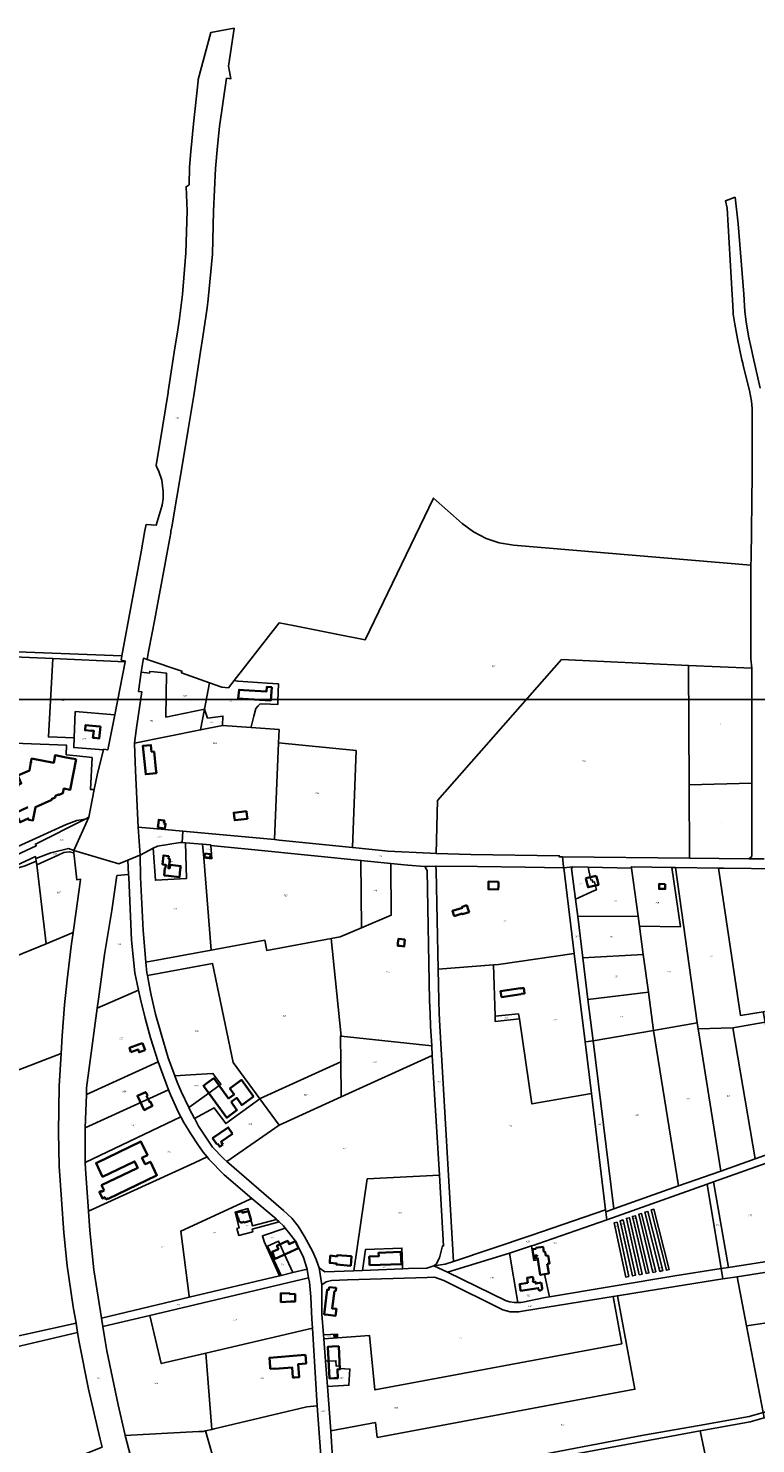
# Model space of a CAD drawing. Extents: x 177930 to 190767, y 381068 to 392034.
# Tile 298 of 318: x 182811 to 183657, y 389939 to 391586. Entities that reach past the tile are written whole.
import ezdxf
from ezdxf.enums import TextEntityAlignment as Align

# ---------------------------------------------------------------- set-up
doc = ezdxf.new("R2010")
doc.units = 0
for name, color, linetype, lineweight in [('B-XX-KG-GRENS_PERCEEL-GV', 150, 'Continuous', 25), ('B-XX-KG-GRENS_PERCEEL-S', 150, 'Continuous', 25), ('B-XX-OG-BEBOUWING-G', 7, 'Continuous', 35)]:
    doc.layers.add(name, color=color, linetype=linetype, lineweight=lineweight)
doc.styles.add('NLCS-ISO', font='NLCS-ISO.ttf', dxfattribs={"height": 1.8})

# ---------------------------------------------------------------- blocks, each defined once
blk = doc.blocks.new('SKG-PERCEELNUMMER-SO')
at = {"layer": 'DefPoints'}
blk.add_point((0, 0), dxfattribs=at)
at = {"style": 'NLCS-ISO', "oblique": 10, "flags": 1}
blk.add_attdef('GEMEENTECODE', text='', height=1.8, dxfattribs=at).set_placement((-0.5, 2.6), align=Align.MIDDLE_RIGHT)
at = {"style": 'NLCS-ISO', "oblique": 10}
blk.add_attdef('PERCEELNUMMER', text='', height=1.8, dxfattribs=at).set_placement((0, 0), align=Align.MIDDLE_CENTER)
at = {"style": 'NLCS-ISO', "oblique": 10, "flags": 1}
blk.add_attdef('SECTIE', text='', height=1.8, dxfattribs=at).set_placement((0.5, 2.5), align=Align.MIDDLE_LEFT)

msp = doc.modelspace()

# ---------------------------------------------------------------- linework, layer by layer
at = {"layer": 'B-XX-KG-GRENS_PERCEEL-GV'}
for points in [[(182957.967, 390896.608), (182962.785, 390922.077), (182970.089, 390961.676), (182972.369, 390974.37), (182976.842, 390999.275), (182977.161, 391001.054), (182978.078, 391006.295), (182984.069, 391040.541), (182990.682, 391079.491), (182997.299, 391119.542), (183003.633, 391159.116), (183011.513, 391210.06), (183014.061, 391227.169), (183019.087, 391260.922), (183020.56, 391271.178), (183025.318, 391323.51), (183026.674, 391373.701), (183029.083, 391423.351), (183031.131, 391449.178), (183033.521, 391472.102), (183041.884, 391528.241), (183046.97, 391527.698), (183045.399, 391535.91), (183044.191, 391542.224), (183050.499, 391586.062), (183050.548, 391586.36), (183023.454, 391581.468), (183008.785, 391526.665), (183008.666, 391525.274), (183003.216, 391475.094), (183000.457, 391442.888), (183000.451, 391442.821), (182998.903, 391424.752), (182998.264, 391404.305), (182994.725, 391401.993), (182995.935, 391373.963), (182994.534, 391325.228), (182990.586, 391276.413), (182986.93, 391248.648), (182984.587, 391232.913), (182981.841, 391214.478), (182979.072, 391196.575), (182974.005, 391163.822), (182973.801, 391162.55), (182967.691, 391124.368), (182963.774, 391100.656), (182961.183, 391084.969), (182959.93, 391077.587), (182961.213, 391074.622), (182962.467, 391071.726), (182966.508, 391060.397), (182967.994, 391047.41), (182968.097, 391039.237), (182967.117, 391031.39), (182960.071, 391007.986), (182948.143, 391008.809), (182946.913, 391002.1), (182942.346, 390977.183), (182920.112, 390855.878), (182919.236, 390851.097), (182924.104, 390849.991), (182923.952, 390849.216), (182911.869, 390787.53), (182903.597, 390746.507), (182898.767, 390747.413), (182898.565, 390746.606), (182892.094, 390720.779), (182890.039, 390711.862), (182887.857, 390700.344), (182881.812, 390668.429), (182864.049, 390629.614), (182916.397, 390614.122), (182926.88, 390618.353), (182940.897, 390624.011), (182941.349, 390624.243), (182939.122, 390656.692), (182936.035, 390722.377), (182934.754, 390753.551), (182934.884, 390754.578), (182937.109, 390772.219), (182943.165, 390814.306), (182939.23, 390814.627), (182942.62, 390837.062), (182945.067, 390853.252), (182949.335, 390851.817), (182951.129, 390861.05), (182955.352, 390882.784)], [(183070.397, 390772.537), (183102.826, 390770.139), (183102.211, 390754.967), (183192.461, 390745.857), (183188.497, 390632.967), (183222.351, 390629.525), (183229.314, 390628.91), (183278.69, 390626.358), (183285.673, 390626.159), (183287.133, 390687.651), (183431.471, 390851.846), (183579.274, 390844.857), (183652.926, 390841.79), (183651.496, 390852.518), (183651.524, 390942.327), (183651.752, 390961.545), (183375.732, 390984.76), (183358.968, 390987.615), (183343.699, 390992.668), (183328.876, 391000.362), (183315.882, 391010.182), (183282.585, 391039.551), (183203.033, 390874.597), (183169.584, 390881.227), (183119.328, 390891.189), (183102.944, 390894.436), (183050.486, 390827.431), (183054.665, 390826.604), (183054.953, 390826.547), (183055.191, 390826.492), (183088.933, 390824.221), (183102.343, 390823.347), (183101.471, 390803.844), (183101.272, 390799.376), (183093.103, 390799.753), (183081.026, 390800.325), (183078.752, 390797.866), (183075.75, 390794.626), (183073.639, 390785.902), (183070.61, 390773.416)], [(182911.869, 390787.53), (182923.952, 390849.216), (182839.878, 390852.793), (182834.617, 390761.611), (182864.511, 390760.45), (182865.815, 390791.249)], [(182957.698, 390837.414), (182965.51, 390836.664), (182971.961, 390835.923), (182971.317, 390784.735), (183016.145, 390793.816), (183022.007, 390824.752), (182989.218, 390836.297), (182989.856, 390838.193), (182949.335, 390851.817), (182945.067, 390853.252), (182942.62, 390837.062), (182952.306, 390835.979), (182952.57, 390837.991)], [(183579.274, 390844.857), (183431.471, 390851.846), (183287.133, 390687.651), (183285.673, 390626.159), (183326.131, 390625.004), (183428.799, 390623.35), (183428.787, 390622.05), (183432.451, 390622.013), (183580.192, 390620.549), (183579.843, 390706.014)], [(182971.961, 390835.923), (182965.51, 390836.664), (182957.698, 390837.414), (182952.57, 390837.991), (182952.306, 390835.979), (182942.62, 390837.062), (182939.23, 390814.627), (182943.165, 390814.306), (182937.109, 390772.219), (182934.884, 390754.578), (183011.613, 390769.902), (183016.145, 390793.816), (182971.317, 390784.735)], [(183579.274, 390844.857), (183579.843, 390706.014), (183652.921, 390707.698), (183652.926, 390841.79)], [(183055.191, 390826.492), (183054.953, 390826.547), (183054.665, 390826.604), (183050.486, 390827.431), (183043.886, 390819.001), (183036.272, 390819.664), (183022.007, 390824.752), (183016.145, 390793.816), (183019.832, 390783.697), (183037.572, 390786.009), (183037.128, 390774.998), (183070.397, 390772.537), (183070.61, 390773.416), (183073.639, 390785.902), (183075.75, 390794.626), (183078.752, 390797.866), (183081.026, 390800.325), (183093.103, 390799.753), (183101.272, 390799.376), (183101.471, 390803.844), (183102.343, 390823.347), (183088.933, 390824.221)], [(182864.511, 390760.45), (182864.041, 390749.335), (182898.565, 390746.606), (182898.767, 390747.413), (182903.597, 390746.507), (182911.869, 390787.53), (182865.815, 390791.249)], [(183016.145, 390793.816), (183011.613, 390769.902), (183037.128, 390774.998), (183037.572, 390786.009), (183019.832, 390783.697)], [(182939.122, 390656.692), (182970.034, 390653.998), (182990.877, 390652.064), (183097.597, 390642.16), (183102.211, 390754.967), (183102.826, 390770.139), (183070.397, 390772.537), (183037.128, 390774.998), (183011.613, 390769.902), (182934.884, 390754.578), (182934.754, 390753.551), (182936.035, 390722.377)], [(183097.597, 390642.16), (183103.166, 390641.643), (183188.497, 390632.967), (183192.461, 390745.857), (183102.211, 390754.967)], [(183580.192, 390620.549), (183649.326, 390619.894), (183652.846, 390622.575), (183652.921, 390707.698), (183579.843, 390706.014)], [(182707.117, 390582.041), (182820.425, 390635.038), (182819.586, 390636.919), (182877.312, 390666.151), (182867.715, 390664.379), (182861.42, 390662.193), (182855.29, 390659.761), (182807.62, 390638.065), (182767.735, 390619.992), (182757.012, 390615.059), (182751.625, 390612.581), (182752.874, 390609.945), (182731.457, 390597.107), (182706.448, 390583.447)], [(182877.312, 390666.151), (182819.586, 390636.919), (182820.425, 390635.038), (182707.117, 390582.041), (182713.665, 390572.029), (182760.306, 390594.968), (182819.786, 390622.457), (182820.069, 390620.174), (182837.357, 390626.804), (182857.837, 390631.781), (182864.049, 390629.614), (182881.812, 390668.429)], [(182956.567, 390632.063), (182961.6, 390634.65), (182987.888, 390638.861), (182990.015, 390638.654), (182990.877, 390652.064), (182970.034, 390653.998), (182939.122, 390656.692), (182941.349, 390624.243)], [(182993.944, 390638.368), (183014.001, 390636.905), (183023.313, 390635.938), (183023.373, 390635.216), (183035.32, 390634.117), (183067.081, 390631.08), (183144.301, 390623.413), (183198.01, 390617.916), (183232.862, 390614.244), (183244.336, 390613.205), (183252.821, 390612.608), (183272.284, 390611.059), (183275.699, 390611.03), (183285.419, 390611.313), (183333.578, 390610.757), (183389.27, 390609.971), (183433.989, 390609.441), (183433.869, 390610.425), (183433.855, 390610.827), (183432.451, 390622.013), (183428.787, 390622.05), (183428.799, 390623.35), (183326.131, 390625.004), (183285.673, 390626.159), (183278.69, 390626.358), (183229.314, 390628.91), (183222.351, 390629.525), (183188.497, 390632.967), (183103.166, 390641.643), (183097.597, 390642.16), (182990.877, 390652.064), (182990.015, 390638.654)], [(182864.049, 390629.614), (182857.837, 390631.781), (182837.357, 390626.804), (182820.069, 390620.174), (182820.43, 390617.24), (182820.99, 390612.96), (182845.78, 390624.04), (182852.65, 390627.24), (182858.81, 390628.08), (182864.08, 390626.94), (182864.353, 390626.752)], [(182941.349, 390624.243), (182941.734, 390598.411), (182944.731, 390536.524), (182948.116, 390499.629), (183023.792, 390513.513), (183015.275, 390620.945), (183014.001, 390636.905), (182993.944, 390638.368), (182995.117, 390596.896), (182959.134, 390594.909), (182956.567, 390632.063)], [(182956.567, 390632.063), (182959.134, 390594.909), (182995.117, 390596.896), (182993.944, 390638.368), (182990.015, 390638.654), (182987.888, 390638.861), (182961.6, 390634.65)], [(183015.275, 390620.945), (183024.648, 390619.818), (183023.373, 390635.216), (183023.313, 390635.938), (183014.001, 390636.905)], [(183015.275, 390620.945), (183023.792, 390513.513), (183086.397, 390524.997), (183088.562, 390513.194), (183163.502, 390526.941), (183174.105, 390528.886), (183198.771, 390539.414), (183198.01, 390617.916), (183144.301, 390623.413), (183067.081, 390631.08), (183035.32, 390634.117), (183023.373, 390635.216), (183024.648, 390619.818)], [(182820.069, 390620.174), (182819.786, 390622.457), (182760.306, 390594.968), (182713.665, 390572.029), (182713.92, 390570.36), (182714.61, 390566.97), (182758.95, 390588), (182757.33, 390591.58), (182790.04, 390606.67), (182807.44, 390611.59), (182820.43, 390617.24)], [(182820.99, 390612.96), (182820.43, 390617.24), (182807.44, 390611.59), (182790.04, 390606.67), (182757.33, 390591.58), (182758.95, 390588), (182714.61, 390566.97), (182730.173, 390479.205), (182831.843, 390520.986)], [(182871.974, 390596.045), (182867.669, 390595.514), (182864.353, 390626.752), (182864.08, 390626.94), (182858.81, 390628.08), (182852.65, 390627.24), (182845.78, 390624.04), (182820.99, 390612.96), (182831.843, 390520.986), (182863.271, 390533.901), (182866.724, 390559.074), (182871.558, 390592.697)], [(183198.01, 390617.916), (183198.771, 390539.414), (183233.476, 390554.222), (183232.862, 390614.244)], [(182927.936, 390601.504), (182914.329, 390600.335), (182908.231, 390559.675), (182900.032, 390508.619), (182892.696, 390456.59), (182891.262, 390445.904), (182939.416, 390466.998), (182935.07, 390486.977), (182931.185, 390525.309), (182928.134, 390598.345)], [(183275.246, 390606.15), (183273.734, 390608.639), (183272.284, 390611.059), (183252.821, 390612.608), (183244.336, 390613.205), (183232.862, 390614.244), (183233.476, 390554.222), (183198.771, 390539.414), (183174.105, 390528.886), (183163.502, 390526.941), (183175.244, 390413.572), (183280.484, 390402.033), (183279.155, 390424.971), (183278.494, 390439.938), (183277.993, 390454.898)], [(183285.489, 390148.118), (183283.004, 390146.302), (183296.072, 390147.918), (183305.731, 390151.122), (183289.902, 390425.196), (183289.241, 390440.165), (183288.729, 390455.128), (183287.988, 390491.346), (183285.633, 390606.396), (183285.419, 390611.313), (183275.699, 390611.03), (183272.284, 390611.059), (183273.734, 390608.639), (183275.246, 390606.15), (183277.993, 390454.898), (183278.494, 390439.938), (183279.155, 390424.971), (183280.484, 390402.033), (183281.123, 390391.002), (183283.731, 390345.983), (183289.336, 390251.621), (183294.219, 390169.414), (183292.971, 390169.337), (183289.544, 390155.33)], [(183358.071, 390496.858), (183446.187, 390509.745), (183433.989, 390609.441), (183389.27, 390609.971), (183333.578, 390610.757), (183285.419, 390611.313), (183285.633, 390606.396), (183287.988, 390491.346), (183352.338, 390496.407)], [(183456.158, 390504.537), (183450.212, 390552.527), (183447.682, 390572.945), (183443.225, 390608.393), (183444.638, 390610.428), (183433.989, 390609.441), (183446.187, 390509.745), (183458.788, 390406.759), (183459.474, 390406.841), (183468.133, 390407.882), (183462.134, 390456.3)], [(183447.682, 390572.945), (183469.681, 390582.87), (183472.282, 390583.917), (183469.964, 390593.005), (183467.707, 390592.499), (183466.957, 390595.307), (183465.568, 390595.044), (183462.304, 390610.018), (183444.638, 390610.428), (183443.225, 390608.393)], [(183450.212, 390552.527), (183520.576, 390552.899), (183512.984, 390609.114), (183462.304, 390610.018), (183465.568, 390595.044), (183466.957, 390595.307), (183467.707, 390592.499), (183469.964, 390593.005), (183472.282, 390583.917), (183469.681, 390582.87), (183447.682, 390572.945)], [(183512.984, 390609.114), (183520.576, 390552.899), (183522.105, 390541.579), (183569.988, 390540.831), (183559.78, 390609.678), (183513.187, 390610.692), (183512.712, 390610.702)], [(183559.78, 390609.678), (183569.988, 390540.831), (183522.105, 390541.579), (183526.553, 390508.642), (183532.491, 390464.678), (183538.528, 390419.982), (183589.172, 390428.875), (183563.904, 390609.589), (183563.81, 390609.59)], [(183668.421, 390429.549), (183666.097, 390441.882), (183639.454, 390437.592), (183613.914, 390609.107), (183563.904, 390609.589), (183589.172, 390428.875), (183590.283, 390421.887), (183630.854, 390423.19)], [(183684.246, 390608.36), (183620.064, 390609.048), (183613.914, 390609.107), (183639.454, 390437.592), (183666.097, 390441.882), (183740.799, 390455.63), (183719.317, 390578.007), (183684.469, 390578.126)], [(183450.212, 390552.527), (183456.158, 390504.537), (183526.553, 390508.642), (183522.105, 390541.579), (183520.576, 390552.899)], [(182739.472, 390350.79), (182849.363, 390393.277), (182850.595, 390413.718), (182853.489, 390449.9), (182856.405, 390479.132), (182861.111, 390518.155), (182863.271, 390533.901), (182831.843, 390520.986), (182730.173, 390479.205), (182713.365, 390473.063), (182713.257, 390473.024), (182722.561, 390447.7), (182729.935, 390427.706), (182710.209, 390414.639), (182682.616, 390396.405), (182683.977, 390395.606), (182710.546, 390377.924), (182733.095, 390356.772)], [(182948.116, 390499.629), (182949.27, 390487.046), (182949.842, 390483.995), (183025.618, 390497.934), (183049.395, 390382.803), (183080.384, 390340.611), (183080.79, 390340.91), (183174.592, 390383.518), (183174.248, 390413.762), (183175.244, 390413.572), (183163.502, 390526.941), (183088.562, 390513.194), (183086.397, 390524.997), (183023.792, 390513.513)], [(183358.071, 390496.858), (183352.338, 390496.407), (183354.099, 390436.823), (183381.327, 390439.47), (183382.368, 390433.462), (183396.963, 390334.538), (183466.142, 390346.655), (183458.788, 390406.759), (183446.187, 390509.745)], [(183526.553, 390508.642), (183456.158, 390504.537), (183462.134, 390456.3), (183532.491, 390464.678)], [(182954.211, 390461.272), (182959.2, 390438.868), (182965.592, 390416.126), (182974.046, 390388.07), (182981.604, 390367.086), (182981.728, 390367.095), (182999.78, 390368.331), (183026.046, 390370.129), (183035.221, 390357.53), (183033.199, 390356.06), (183021.081, 390347.249), (182997.853, 390330.36), (182998.439, 390329.127), (183004.647, 390317.531), (183027.554, 390329.969), (183040.899, 390311.613), (183080.384, 390340.611), (183049.395, 390382.803), (183025.618, 390497.934), (182949.842, 390483.995), (182953.016, 390467.064)], [(183354.099, 390436.823), (183352.338, 390496.407), (183287.988, 390491.346), (183288.729, 390455.128), (183289.241, 390440.165), (183289.902, 390425.196), (183305.731, 390151.122), (183395.77, 390181.338), (183482.702, 390211.309), (183466.142, 390346.655), (183396.963, 390334.538), (183382.368, 390433.462), (183354.291, 390430.321)], [(182891.262, 390445.904), (182885.787, 390405.119), (182879.095, 390353.194), (182878.827, 390345.695), (182962.126, 390383.686), (182953.298, 390411.605), (182947.187, 390434.45), (182941.634, 390456.647), (182939.416, 390466.998)], [(183462.134, 390456.3), (183468.133, 390407.882), (183538.528, 390419.982), (183532.491, 390464.678)], [(183354.099, 390436.823), (183354.291, 390430.321), (183382.368, 390433.462), (183381.327, 390439.47)], [(183468.133, 390407.882), (183492.346, 390212.451), (183567.608, 390239.116), (183538.528, 390419.982)], [(183589.172, 390428.875), (183538.528, 390419.982), (183567.608, 390239.116), (183616.575, 390256.465), (183590.283, 390421.887)], [(183590.283, 390421.887), (183616.575, 390256.465), (183656.634, 390270.658), (183630.854, 390423.19)], [(183668.421, 390429.549), (183630.854, 390423.19), (183656.634, 390270.658), (183695.749, 390284.516), (183680.97, 390362.952)], [(183280.484, 390402.033), (183175.244, 390413.572), (183174.248, 390413.762), (183174.592, 390383.518), (183175.051, 390342.972), (183281.123, 390391.002)], [(183482.702, 390211.309), (183482.969, 390209.129), (183492.346, 390212.451), (183468.133, 390407.882), (183459.474, 390406.841), (183458.788, 390406.759), (183466.142, 390346.655)], [(182594.481, 390159.613), (182594.497, 390019.48), (182866.805, 390079.246), (182863.587, 390098.259), (182856.428, 390146.233), (182852.382, 390184.695), (182847.14, 390262.057), (182846.448, 390301.704), (182847.213, 390355.442), (182849.363, 390393.277), (182739.472, 390350.79), (182755.832, 390337.028), (182739.961, 390321.843), (182725.894, 390309.007), (182707.371, 390293.473), (182693.686, 390282.5), (182665.935, 390261.59), (182625.044, 390236.379), (182604.381, 390224.777), (182594.566, 390219.823), (182594.527, 390219.803)], [(183175.051, 390342.972), (183102.83, 390310.052), (183042.047, 390267.77), (183108.077, 390210.498), (183117.841, 390201.506), (183124.954, 390192.176), (183132.457, 390180.444), (183141.676, 390163.236), (183146.108, 390153.532), (183149.349, 390143.978), (183156.14, 390139.034), (183189.969, 390140.365), (183205.415, 390247.227), (183289.336, 390251.621), (183283.731, 390345.983), (183281.123, 390391.002)], [(182974.441, 390351.044), (182962.126, 390383.686), (182878.827, 390345.695), (182877.431, 390306.696)], [(182981.604, 390367.086), (182984.178, 390359.938), (182989.024, 390348.934), (182997.853, 390330.36), (183021.081, 390347.249), (183033.199, 390356.06), (183035.221, 390357.53), (183026.046, 390370.129), (182999.78, 390368.331), (182981.728, 390367.095)], [(183080.79, 390340.91), (183080.384, 390340.611), (183102.83, 390310.052), (183175.051, 390342.972), (183174.592, 390383.518)], [(182877.431, 390306.696), (182877.416, 390306.265), (182877.552, 390266.302), (182988.61, 390319.579), (182985.956, 390324.536), (182976.917, 390344.482), (182974.441, 390351.044)], [(183004.647, 390317.531), (183004.735, 390317.367), (183009.214, 390308.788), (183025.573, 390284.106), (183038.832, 390270.56), (183042.047, 390267.77), (183102.83, 390310.052), (183080.384, 390340.611), (183040.899, 390311.613), (183027.554, 390329.969)], [(183019.193, 390272.867), (183014.682, 390278.427), (183008.434, 390287.169), (183000.109, 390299.791), (182992.252, 390312.777), (182988.61, 390319.579), (182877.552, 390266.302), (182877.577, 390259.021), (182881.227, 390209.701), (183004.463, 390266.123)], [(182881.227, 390209.701), (182882.891, 390187.209), (182887.408, 390141.346), (182896.237, 390085.351), (182998.315, 390109.624), (182998.146, 390110.943), (182988.492, 390186.37), (183068.657, 390223.426), (183071.212, 390224.607), (183038.933, 390251.892), (183021.133, 390270.475), (183019.193, 390272.867), (183004.463, 390266.123)], [(183608.173, 390243.915), (183625.799, 390144.33), (183680.033, 390152.787), (183689.374, 390160.619), (183691.451, 390175.858), (183676.057, 390268.091)], [(183246.438, 390147.174), (183246.593, 390142.594), (183253.566, 390142.868), (183274.939, 390143.439), (183283.004, 390146.302), (183285.489, 390148.118), (183289.544, 390155.33), (183292.971, 390169.337), (183294.219, 390169.414), (183289.336, 390251.621), (183205.415, 390247.227), (183189.969, 390140.365), (183200.024, 390140.761), (183203.366, 390164.983), (183245.772, 390166.825)], [(183396.575, 390169.336), (183399.131, 390152.405), (183403.918, 390153.15), (183406.711, 390135.663), (183411.608, 390136.439), (183417.308, 390110.21), (183563.274, 390134.351), (183617.008, 390142.959), (183600.649, 390241.236), (183484.118, 390199.737), (183403.916, 390171.832), (183399.526, 390170.305)], [(183600.649, 390241.236), (183617.008, 390142.959), (183625.799, 390144.33), (183608.173, 390243.915)], [(183071.212, 390224.607), (183068.657, 390223.426), (182988.492, 390186.37), (182998.146, 390110.943), (182998.315, 390109.624), (183103.587, 390134.656), (183085.499, 390174.516), (183083.53, 390181.175), (183110.049, 390189.996), (183107.925, 390192.597), (183103.08, 390197.255), (183071.494, 390188.734), (183072.272, 390185.806), (183056.085, 390181.5), (183053.79, 390189.644), (183056.679, 390190.458), (183051.857, 390208.742), (183066.743, 390212.719), (183072.046, 390192.559), (183100.093, 390200.126), (183099.502, 390200.695)], [(183100.093, 390200.126), (183072.046, 390192.559), (183066.743, 390212.719), (183051.857, 390208.742), (183056.679, 390190.458), (183053.79, 390189.644), (183056.085, 390181.5), (183072.272, 390185.806), (183071.494, 390188.734), (183103.08, 390197.255)], [(183403.916, 390171.832), (183484.118, 390199.737), (183482.969, 390209.129), (183482.702, 390211.309), (183395.77, 390181.338), (183305.731, 390151.122), (183296.072, 390147.918), (183283.004, 390146.302), (183298.673, 390138.697), (183370.938, 390160.917), (183396.575, 390169.336), (183399.526, 390170.305)], [(183513.94, 390203.68), (183517.3, 390204.37), (183533.02, 390137.93), (183529.76, 390137.25)], [(183533.02, 390137.93), (183517.3, 390204.37), (183513.94, 390203.68), (183529.76, 390137.25)], [(183521.19, 390206.19), (183524.61, 390206.97), (183541.09, 390139.26), (183537.69, 390138.47)], [(183541.09, 390139.26), (183524.61, 390206.97), (183521.19, 390206.19), (183537.69, 390138.47)], [(183528.37, 390208.7), (183531.85, 390209.51), (183549.08, 390140.59), (183545.67, 390139.66)], [(183549.08, 390140.59), (183531.85, 390209.51), (183528.37, 390208.7), (183545.67, 390139.66)], [(183535.66, 390211.19), (183538.93, 390211.97), (183556.79, 390141.96), (183553.42, 390141.02)], [(183556.79, 390141.96), (183538.93, 390211.97), (183535.66, 390211.19), (183553.42, 390141.02)], [(183085.499, 390174.516), (183103.587, 390134.656), (183104.715, 390134.924), (183105.283, 390135.059), (183089.552, 390168.908), (183102.403, 390174.781), (183109.055, 390159.212), (183118.787, 390138.27), (183135.459, 390142.234), (183131.392, 390155.932), (183121.99, 390174.863), (183113.962, 390185.207), (183110.049, 390189.996), (183083.53, 390181.175)], [(183492.64, 390196.19), (183496.03, 390196.92), (183509.62, 390133.84), (183506.19, 390133.15)], [(183509.62, 390133.84), (183496.03, 390196.92), (183492.64, 390196.19), (183506.19, 390133.15)], [(183499.82, 390198.72), (183503.04, 390199.58), (183517.41, 390135.18), (183514.07, 390134.44)], [(183517.41, 390135.18), (183503.04, 390199.58), (183499.82, 390198.72), (183514.07, 390134.44)], [(183506.9, 390201.3), (183510.4, 390202.09), (183525.24, 390136.61), (183521.83, 390135.87)], [(183525.24, 390136.61), (183510.4, 390202.09), (183506.9, 390201.3), (183521.83, 390135.87)], [(183105.283, 390135.059), (183118.787, 390138.27), (183109.055, 390159.212), (183102.403, 390174.781), (183089.552, 390168.908)], [(183200.024, 390140.761), (183246.593, 390142.594), (183246.438, 390147.174), (183245.772, 390166.825), (183203.366, 390164.983)], [(183370.938, 390160.917), (183298.673, 390138.697), (183367.052, 390105.544), (183371.264, 390104.107), (183376.2, 390103.369), (183380.547, 390103.603)], [(183370.938, 390160.917), (183380.547, 390103.603), (183384.285, 390103.585), (183386.435, 390103.976), (183412.55, 390109.423), (183417.308, 390110.21), (183411.608, 390136.439), (183406.711, 390135.663), (183403.918, 390153.15), (183399.131, 390152.405), (183396.575, 390169.336)], [(182897.799, 390075.44), (182952.75, 390088.483), (183137.284, 390132.28), (183135.599, 390141.762), (183135.459, 390142.234), (183118.787, 390138.27), (183105.283, 390135.059), (183104.715, 390134.924), (183103.587, 390134.656), (182998.315, 390109.624), (182896.237, 390085.351)], [(183496.461, 390111.333), (183529.893, 390116.786), (183619.017, 390130.888), (183617.008, 390142.959), (183563.274, 390134.351), (183417.308, 390110.21), (183412.55, 390109.423), (183386.435, 390103.976), (183384.285, 390103.585), (183380.547, 390103.603), (183376.2, 390103.369), (183371.264, 390104.107), (183367.052, 390105.544), (183298.673, 390138.697), (183283.004, 390146.302), (183274.939, 390143.439), (183253.566, 390142.868), (183246.593, 390142.594), (183200.024, 390140.761), (183189.969, 390140.365), (183156.14, 390139.034), (183149.349, 390143.978), (183152.826, 390123.984), (183157.62, 390127.477), (183163.96, 390129.091), (183182.582, 390129.919), (183275.31, 390132.445), (183283.739, 390133.001), (183294.403, 390128.964), (183363.31, 390094.967), (183371.749, 390092.586), (183381.473, 390092.487), (183388.274, 390093.688), (183491.378, 390110.504)], [(183646.608, 390076.201), (183717.584, 390086.986), (183706.544, 390144.675), (183635.697, 390133.515)], [(183706.544, 390144.675), (183717.584, 390086.986), (183646.608, 390076.201), (183665.816, 389975.303), (183739.911, 389995.576), (183711.717, 390145.49)], [(183141.799, 390073.799), (183141.19, 390084.066), (183139.919, 390110.2), (183138.174, 390127.271), (183137.284, 390132.28), (182952.75, 390088.483), (182965.916, 390032.459), (183016.05, 390044.243), (183017.892, 390044.676)], [(183152.826, 390123.984), (183152.824, 390089.918), (183154.598, 390065.952), (183170.852, 390066.74), (183171.016, 390062.433), (183208.007, 390065.105), (183214.34, 390001.781), (183501.542, 390055.484), (183491.378, 390110.504), (183388.274, 390093.688), (183381.473, 390092.487), (183371.749, 390092.586), (183363.31, 390094.967), (183294.403, 390128.964), (183283.739, 390133.001), (183275.31, 390132.445), (183182.582, 390129.919), (183163.96, 390129.091), (183157.62, 390127.477)], [(183635.697, 390133.515), (183619.017, 390130.888), (183529.893, 390116.786), (183496.461, 390111.333), (183516.822, 390002.54), (183217.118, 389946.461), (183214.956, 389963.667), (183162.92, 389954.089), (183165.14, 389922.488), (183237.286, 389925.283), (183239.28, 389901.366), (183239.897, 389893.962), (183168.34, 389876.924), (183170.652, 389844.017), (183183.517, 389844.8), (183257.034, 389854.642), (183249.098, 389896.975), (183393.14, 389923.677), (183526.812, 389949.162), (183591.486, 389960.325), (183649.718, 389970.899), (183665.816, 389975.303), (183646.608, 390076.201)], [(183496.461, 390111.333), (183491.378, 390110.504), (183501.542, 390055.484), (183214.34, 390001.781), (183208.007, 390065.105), (183171.016, 390062.433), (183154.944, 390061.272), (183156.889, 390035.133), (183168.993, 390035.785), (183169.327, 390029.389), (183173.478, 390029.614), (183173.627, 390026.811), (183185.317, 390026.075), (183184.157, 390007.228), (183159.069, 390005.845), (183162.92, 389954.089), (183214.956, 389963.667), (183217.118, 389946.461), (183516.822, 390002.54)], [(183024.548, 389955.875), (183017.892, 390044.676), (183016.05, 390044.243), (182965.916, 390032.459), (182952.75, 390088.483), (182897.799, 390075.44), (182899.697, 390063.403), (182902.532, 390047.292), (182915.831, 389984.292), (182923.546, 389950.463), (182923.985, 389948.742), (182973.134, 389951.313), (183009.695, 389953.254), (183014.614, 389953.515), (183017.329, 389954.16)], [(183024.548, 389955.875), (183027.533, 389956.584), (183135.218, 389982.164), (183147.171, 389983.311), (183141.799, 390073.799), (183017.892, 390044.676)], [(182627.006, 390013.693), (182624.798, 390011.392), (182624.647, 390009.085), (182676.398, 389847.773), (182897.03, 389935.232), (182894.578, 389945.893), (182881.356, 390002.794), (182870.523, 390057.284), (182868.582, 390068.748), (182762.488, 390043.624), (182699.156, 390029.897)], [(183154.944, 390061.272), (183171.016, 390062.433), (183170.852, 390066.74), (183154.598, 390065.952)], [(183159.069, 390005.845), (183184.157, 390007.228), (183185.317, 390026.075), (183173.627, 390026.811), (183173.478, 390029.614), (183169.327, 390029.389), (183168.993, 390035.785), (183156.889, 390035.133)], [(183605.19, 389894.395), (183631.9, 389765.893), (183688.497, 389780.393), (183850.666, 389818.729), (183817.519, 390009.541), (183666.995, 389969.113), (183650.927, 389964.797), (183592.743, 389954.275), (183605.024, 389895.192)], [(183077.987, 389741.84), (183162.833, 389762.086), (183162.418, 389770.033), (183154.738, 389877.462), (183154.717, 389877.754), (183112.795, 389875.133), (183110.793, 389909.086), (183121.777, 389909.844), (183130.962, 389910.478), (183130.885, 389911.575), (183134.654, 389911.838), (183134.548, 389913.334), (183141.821, 389913.827), (183141.805, 389914.055), (183142.885, 389914.089), (183152.075, 389914.716), (183147.171, 389983.311), (183135.218, 389982.164), (183027.533, 389956.584), (183024.548, 389955.875), (183017.329, 389954.16)], [(183665.816, 389975.303), (183649.718, 389970.899), (183591.486, 389960.325), (183526.812, 389949.162), (183393.14, 389923.677), (183394.442, 389917.524), (183404.405, 389870.436), (183423.063, 389782.248), (183437.564, 389713.712), (183443.428, 389715.287), (183413.027, 389859.091), (183400.44, 389918.636), (183592.743, 389954.275), (183650.927, 389964.797), (183666.995, 389969.113)], [(183014.614, 389953.515), (183009.695, 389953.254), (182973.134, 389951.313), (182923.985, 389948.742), (182932.259, 389916.279), (182939.597, 389888.201), (182943.293, 389874.736), (182951.426, 389845.355), (182988.532, 389721.658), (182988.88, 389720.577), (183077.987, 389741.84), (183017.329, 389954.16)], [(183592.743, 389954.275), (183400.44, 389918.636), (183413.027, 389859.091), (183605.19, 389894.395), (183605.024, 389895.192)]]:
    msp.add_lwpolyline(points, close=True, dxfattribs=at)
for points in [[(183662.296, 391167.641), (183654.272, 391203.512), (183652.323, 391212.617), (183649.037, 391227.966), (183646.055, 391244.883), (183644.709, 391256.941), (183643.454, 391276.886), (183636.775, 391358.721), (183633.252, 391389.698), (183622.057, 391385.568), (183624.017, 391377.157), (183629.861, 391276.059), (183630.212, 391270.756), (183631.235, 391255.966), (183631.26, 391253.836), (183633.094, 391241.89), (183636.075, 391224.974), (183641.31, 391200.52), (183642.263, 391196.747), (183642.731, 391193.786), (183649.919, 391164.783), (183652.592, 391152.354), (183653.344, 391143.843), (183653.262, 391132.255), (183653.18, 391111.027), (183653.012, 391067.679), (183651.846, 390969.448), (183651.752, 390961.545), (183651.524, 390942.327), (183651.496, 390852.518), (183652.926, 390841.79), (183652.921, 390707.698), (183652.846, 390622.575), (183649.326, 390619.894), (183667.255, 390619.719)], [(182763.87, 390755.701), (182855.805, 390752.046), (182855.353, 390740.877), (182867.576, 390739.577), (182885.487, 390737.7), (182883.511, 390700.543), (182887.857, 390700.344), (182890.039, 390711.862), (182892.094, 390720.779), (182898.565, 390746.606), (182864.041, 390749.335), (182864.511, 390760.45), (182834.617, 390761.611), (182839.878, 390852.793), (182775.723, 390855.5)], [(182775.723, 390855.5), (182839.878, 390852.793), (182923.952, 390849.216), (182924.104, 390849.991), (182919.236, 390851.097), (182920.112, 390855.878), (182778.442, 390861.612)], [(182807.62, 390638.065), (182855.29, 390659.761), (182861.42, 390662.193), (182867.715, 390664.379), (182877.312, 390666.151), (182881.812, 390668.429), (182887.857, 390700.344), (182883.511, 390700.543), (182885.487, 390737.7), (182867.576, 390739.577), (182855.353, 390740.877), (182855.805, 390752.046), (182763.87, 390755.701)], [(182932.259, 389916.279), (182923.985, 389948.742), (182923.546, 389950.463), (182915.831, 389984.292), (182902.532, 390047.292), (182899.697, 390063.403), (182897.799, 390075.44), (182896.237, 390085.351), (182887.408, 390141.346), (182882.891, 390187.209), (182881.227, 390209.701), (182877.577, 390259.021), (182877.552, 390266.302), (182877.416, 390306.265), (182877.431, 390306.696), (182878.827, 390345.695), (182879.095, 390353.194), (182885.787, 390405.119), (182891.262, 390445.904), (182892.696, 390456.59), (182900.032, 390508.619), (182908.231, 390559.675), (182914.329, 390600.335), (182927.936, 390601.504), (182926.88, 390618.353), (182916.397, 390614.122), (182864.049, 390629.614), (182864.353, 390626.752), (182867.669, 390595.514), (182871.974, 390596.045), (182871.558, 390592.697), (182866.724, 390559.074), (182863.271, 390533.901), (182861.111, 390518.155), (182856.405, 390479.132), (182853.489, 390449.9), (182850.595, 390413.718), (182849.363, 390393.277), (182847.213, 390355.442), (182846.448, 390301.704), (182847.14, 390262.057), (182852.382, 390184.695), (182856.428, 390146.233), (182863.587, 390098.259), (182866.805, 390079.246), (182868.582, 390068.748), (182870.523, 390057.284), (182881.356, 390002.794), (182894.578, 389945.893), (182897.03, 389935.232)], [(183165.14, 389922.488), (183162.92, 389954.089), (183159.069, 390005.845), (183156.889, 390035.133), (183154.944, 390061.272), (183154.598, 390065.952), (183152.824, 390089.918), (183152.826, 390123.984), (183149.349, 390143.978), (183146.108, 390153.532), (183141.676, 390163.236), (183132.457, 390180.444), (183124.954, 390192.176), (183117.841, 390201.506), (183108.077, 390210.498), (183042.047, 390267.77), (183038.832, 390270.56), (183025.573, 390284.106), (183009.214, 390308.788), (183004.735, 390317.367), (183004.647, 390317.531), (182998.439, 390329.127), (182997.853, 390330.36), (182989.024, 390348.934), (182984.178, 390359.938), (182981.604, 390367.086), (182974.046, 390388.07), (182965.592, 390416.126), (182959.2, 390438.868), (182954.211, 390461.272), (182953.016, 390467.064), (182949.842, 390483.995), (182949.27, 390487.046), (182948.116, 390499.629), (182944.731, 390536.524), (182941.734, 390598.411), (182941.349, 390624.243), (182940.897, 390624.011), (182926.88, 390618.353), (182927.936, 390601.504), (182928.134, 390598.345), (182931.185, 390525.309), (182935.07, 390486.977), (182939.416, 390466.998), (182941.634, 390456.647), (182947.187, 390434.45), (182953.298, 390411.605), (182962.126, 390383.686), (182974.441, 390351.044), (182976.917, 390344.482), (182985.956, 390324.536), (182988.61, 390319.579), (182992.252, 390312.777), (183000.109, 390299.791), (183008.434, 390287.169), (183014.682, 390278.427), (183019.193, 390272.867), (183021.133, 390270.475), (183038.933, 390251.892), (183071.212, 390224.607), (183099.502, 390200.695), (183100.093, 390200.126), (183103.08, 390197.255), (183107.925, 390192.597), (183110.049, 390189.996), (183113.962, 390185.207), (183121.99, 390174.863), (183131.392, 390155.932), (183135.459, 390142.234), (183135.599, 390141.762), (183137.284, 390132.28), (183138.174, 390127.271), (183139.919, 390110.2), (183141.19, 390084.066), (183141.799, 390073.799), (183147.171, 389983.311), (183152.075, 389914.716)], [(183667.255, 390619.719), (183649.326, 390619.894), (183580.192, 390620.549), (183432.451, 390622.013), (183433.855, 390610.827), (183433.869, 390610.425), (183433.989, 390609.441), (183444.638, 390610.428), (183462.304, 390610.018), (183512.984, 390609.114), (183512.712, 390610.702), (183513.187, 390610.692), (183559.78, 390609.678), (183563.81, 390609.59), (183563.904, 390609.589), (183613.914, 390609.107), (183620.064, 390609.048), (183684.246, 390608.36)], [(183695.749, 390284.516), (183656.634, 390270.658), (183616.575, 390256.465), (183567.608, 390239.116), (183492.346, 390212.451), (183482.969, 390209.129), (183484.118, 390199.737), (183600.649, 390241.236), (183608.173, 390243.915), (183676.057, 390268.091)], [(183680.033, 390152.787), (183625.799, 390144.33), (183617.008, 390142.959), (183619.017, 390130.888), (183635.697, 390133.515), (183706.544, 390144.675)], [(182762.488, 390043.624), (182868.582, 390068.748), (182866.805, 390079.246), (182594.497, 390019.48)]]:
    msp.add_lwpolyline(points, dxfattribs=at)
at = {"layer": 'B-XX-OG-BEBOUWING-G'}
for points in [[(183094.304, 390819.505), (183088.633, 390819.834), (183088.331, 390814.642), (183061.337, 390816.074), (183056.427, 390816.557), (183055.445, 390806.565), (183060.635, 390806.055), (183093.414, 390804.172)], [(182895.215, 390773.805), (182889.849, 390774.348), (182877.842, 390775.563), (182877.22, 390769.418), (182884.752, 390768.656), (182884.802, 390769.151), (182887.29, 390768.9), (182886.457, 390760.674), (182888.618, 390760.455), (182893.811, 390759.93)], [(183552.071, 390590.504), (183544.992, 390590.568), (183544.939, 390584.817), (183552.019, 390584.753)], [(183249.257, 390525.904), (183241.707, 390526.65), (183241.224, 390521.764), (183240.979, 390519.323), (183240.92, 390518.729), (183240.991, 390518.722), (183243.581, 390518.461), (183248.473, 390517.978)], [(183167.366, 390117.164), (183168.818, 390117.021), (183169.201, 390120.41), (183161.241, 390121.31), (183160.901, 390118.305), (183158.667, 390118.558), (183155.398, 390089.632), (183160.091, 390089.102), (183168.726, 390088.128), (183169.617, 390096.018), (183164.639, 390096.581)], [(183170.022, 390066.011), (183167.091, 390065.995), (183167.178, 390063.088), (183170.038, 390063.104)], [(183172.252, 390052.558), (183164.744, 390052.16), (183159.748, 390051.893), (183161.716, 390015.004), (183166.825, 390015.276), (183171.233, 390015.39), (183170.684, 390025.666), (183173.68, 390025.826)]]:
    msp.add_lwpolyline(points, close=True, dxfattribs=at)
for points in [[(182949.267, 390751.725), (182944.36, 390751.264), (182947.828, 390718.29), (182960.201, 390719.607), (182959.671, 390724.585)], [(182957.605, 390744.698), (182954.62, 390744.375), (182953.766, 390752.274), (182949.267, 390751.725)], [(182810.844, 390679.888), (182796.557, 390673.383), (182801.586, 390662.415), (182811.149, 390666.8), (182811.585, 390665.383), (182816.546, 390664.438), (182819.501, 390679.949), (182838.532, 390688.615), (182838.206, 390689.346), (182842.391, 390691.253), (182842.725, 390693.077), (182846.154, 390694.612), (182846.934, 390694.153), (182851.343, 390696.163), (182852.461, 390701.654), (182860.107, 390700.228), (182866.803, 390735.696)], [(182853.232, 390738.277), (182842.389, 390740.348), (182840.74, 390731.688), (182815.104, 390736.57), (182812.444, 390722.602), (182804.478, 390718.989), (182804.396, 390719.171), (182798.966, 390716.708), (182803.082, 390707.634), (182799.08, 390705.818), (182799.87, 390704.076)], [(182861.889, 390736.623), (182853.232, 390738.277)], [(182866.803, 390735.696), (182861.889, 390736.623)], [(182959.671, 390724.585), (182957.605, 390744.698)], [(182968.902, 390664.363), (182962.992, 390665.203), (182962.511, 390661.77)], [(183064.922, 390675.388), (183050.156, 390673.498), (183050.661, 390669.538)], [(183050.661, 390669.538), (183051.286, 390664.641), (183066.053, 390666.528)], [(183065.462, 390671.16), (183064.922, 390675.388)], [(183066.053, 390666.528), (183065.462, 390671.16)], [(182962.511, 390661.77), (182961.779, 390656.385)], [(182961.779, 390656.385), (182970.146, 390655.247), (182970.823, 390660.227)], [(182969.023, 390660.882), (182969.482, 390664.281), (182968.902, 390664.363)], [(182970.823, 390660.227), (182970.873, 390660.627), (182969.023, 390660.882)], [(182974.655, 390623.088), (182968.351, 390623.712), (182967.316, 390613.263), (182971.038, 390612.894), (182970.669, 390609.165), (182970.143, 390609.217), (182969.263, 390600.326)], [(182975.884, 390608.733), (182974.109, 390608.901), (182974.463, 390612.634), (182975.08, 390612.576), (182975.74, 390619.545), (182974.318, 390619.679)], [(182974.318, 390619.679), (182974.655, 390623.088)], [(183016.592, 390625.926), (183016.129, 390621.851)], [(183016.129, 390621.851), (183022.776, 390621.053)], [(183023.243, 390625.171), (183016.592, 390625.926)], [(183022.776, 390621.053), (183023.243, 390625.171)], [(182969.263, 390600.326), (182974.19, 390599.84)], [(182974.19, 390599.84), (182987.131, 390598.657), (182987.977, 390607.587)], [(182987.977, 390607.587), (182988.444, 390611.419), (182976.34, 390612.667), (182975.884, 390608.733)], [(183471.907, 390600.04), (183459.716, 390597.243)], [(183473.105, 390594.819), (183471.907, 390600.04)], [(183346.474, 390588.761), (183346.37, 390584.463), (183357.866, 390584.153), (183357.973, 390588.367)], [(183358.107, 390593.206), (183346.606, 390593.525), (183346.474, 390588.761)], [(183357.973, 390588.367), (183358.107, 390593.206)], [(183459.716, 390597.243), (183460.846, 390592.319), (183461.233, 390590.635), (183461.428, 390590.68), (183462.316, 390586.787), (183474.316, 390589.543), (183473.105, 390594.819)], [(183321.421, 390565.815), (183315.856, 390564.064), (183316.231, 390562.87), (183304.498, 390559.179), (183306.403, 390553.124)], [(183322.962, 390560.915), (183321.421, 390565.815)], [(183306.403, 390553.124), (183311.195, 390554.632), (183315.894, 390556.111), (183316.134, 390555.348), (183323.94, 390557.804), (183322.962, 390560.915)], [(183383.661, 390469.425), (183360.566, 390465.995), (183361.318, 390461.053)], [(183387.632, 390469.571), (183383.702, 390469.087), (183383.661, 390469.425)], [(183384.557, 390462.269), (183384.515, 390462.613), (183388.43, 390463.095), (183387.632, 390469.571)], [(183361.318, 390461.053), (183361.654, 390458.872), (183384.557, 390462.269)], [(182939.479, 390403.646), (182928.893, 390399.756), (182930.673, 390394.912)], [(182944.114, 390405.343), (182939.479, 390403.646)], [(182947.067, 390397.281), (182944.114, 390405.343)], [(182930.673, 390394.912), (182938.875, 390397.925), (182940.058, 390394.705), (182942.395, 390395.57)], [(182942.395, 390395.57), (182947.067, 390397.281)], [(183018.96, 390358.647), (183014.92, 390355.702), (183041.995, 390318.551), (183046.035, 390321.496)], [(183047.154, 390336.915), (183053.613, 390341.61), (183059.417, 390333.222), (183073.157, 390343.211), (183059.388, 390362.521), (183045.639, 390352.508), (183050.587, 390345.714), (183044.149, 390341.025), (183027.032, 390364.529), (183018.96, 390358.647)], [(182943.223, 390346.294), (182938.095, 390344.127), (182946.053, 390327.506), (182950.975, 390330.067)], [(182948.789, 390343.93), (182949.688, 390344.36), (182947.734, 390348.45), (182943.223, 390346.294)], [(182950.975, 390330.067), (182955.487, 390332.222), (182953.059, 390337.305), (182952.159, 390336.876), (182948.789, 390343.93)], [(183046.035, 390321.496), (183053.779, 390327.431), (183047.154, 390336.915)], [(183048.898, 390299.771), (183043.848, 390307.225), (183025.636, 390294.887)], [(182901.263, 390223.538), (182903.722, 390224.666), (182903.97, 390224.148), (182960.289, 390251.135), (182960.835, 390251.397), (182953.286, 390267.199), (182947.201, 390264.283), (182943.288, 390271.786), (182949.769, 390274.892), (182942.207, 390290.674), (182890.01, 390265.662), (182897.572, 390249.88), (182934.08, 390267.374), (182934.87, 390267.753), (182938.525, 390260.126), (182937.798, 390259.778), (182896.404, 390239.944), (182899.397, 390233.696)], [(183025.636, 390294.887), (183030.465, 390287.759)], [(183030.465, 390287.759), (183030.686, 390287.433)], [(183030.686, 390287.433), (183031.583, 390288.053)], [(183031.583, 390288.053), (183033.857, 390284.763), (183037.67, 390287.398)], [(183037.67, 390287.398), (183035.431, 390290.636), (183036.238, 390291.194)], [(183036.238, 390291.194), (183048.898, 390299.771)], [(182899.397, 390233.696), (182896.518, 390232.317), (182896.122, 390233.143), (182893.843, 390232.051), (182897.408, 390224.611), (182900.125, 390225.913), (182901.263, 390223.538)], [(183062.828, 390208.498), (183060.357, 390207.937), (183059.879, 390209.85), (183053.079, 390208.033), (183054.763, 390201.755), (183055.282, 390201.895)], [(183067.534, 390209.732), (183062.828, 390208.498)], [(183065.42, 390197.513), (183070.396, 390198.818), (183067.534, 390209.732)], [(183055.282, 390201.895), (183056.142, 390198.856), (183056.441, 390198.256), (183056.852, 390197.726), (183057.358, 390197.286), (183057.641, 390197.105), (183058.231, 390196.839), (183058.554, 390196.746), (183059.218, 390196.657), (183059.613, 390196.666), (183062.109, 390197.302)], [(183062.109, 390197.302), (183062.292, 390196.627), (183065.42, 390197.513)], [(183108.424, 390173.172), (183100.374, 390169.457), (183102.059, 390165.698), (183094.768, 390162.43), (183096.383, 390158.957), (183096.187, 390158.853)], [(183121.9, 390174.824), (183114.543, 390171.525), (183112.903, 390175.181), (183108.424, 390173.172)], [(183125.579, 390166.622), (183121.9, 390174.824)], [(183096.187, 390158.853), (183098.208, 390154.346), (183125.579, 390166.622)], [(183162.474, 390158.027), (183161.758, 390149.589), (183169.727, 390148.912), (183169.624, 390147.703), (183186.272, 390146.29)], [(183167.589, 390157.593), (183162.474, 390158.027)], [(183187.198, 390157.251), (183170.548, 390158.661), (183170.421, 390157.166), (183167.589, 390157.593)], [(183186.718, 390151.542), (183187.198, 390157.251)], [(183244.64, 390162.36), (183218.689, 390161.355), (183218.842, 390157.278), (183207.78, 390156.863), (183207.969, 390151.786)], [(183244.99, 390153.107), (183244.64, 390162.36)], [(183401.833, 390165.94), (183397.801, 390165.365), (183398.59, 390159.837)], [(183398.59, 390159.837), (183398.952, 390157.777), (183402.968, 390158.482)], [(183403.099, 390157.739), (183398.833, 390156.99), (183399.214, 390154.821), (183403.48, 390155.571)], [(183410.893, 390162.201), (183410.059, 390168.157), (183401.687, 390166.984), (183401.833, 390165.94)], [(183402.968, 390158.482), (183403.099, 390157.739)], [(183403.48, 390155.571), (183404.215, 390151.386)], [(183413.32, 390157.643), (183412.532, 390162.431), (183410.893, 390162.201)], [(183415.864, 390158.047), (183413.32, 390157.643)], [(183414.823, 390148.341), (183417.341, 390148.741), (183415.864, 390158.047)], [(183186.272, 390146.29), (183186.718, 390151.542)], [(183207.969, 390151.786), (183208.155, 390146.845)], [(183208.155, 390146.845), (183245.173, 390148.238)], [(183245.173, 390148.238), (183244.99, 390153.107)], [(183404.215, 390151.386), (183405.927, 390140.601), (183406.711, 390135.663), (183416.587, 390137.23), (183415.803, 390142.168), (183414.823, 390148.341)], [(183392.389, 390126.403), (183382.699, 390124.942), (183383.182, 390121.743)], [(183383.182, 390121.743), (183383.867, 390117.194), (183404.267, 390120.266), (183404.42, 390119.248), (183404.863, 390118.253), (183405.767, 390117.56), (183407.136, 390117.608), (183408.15, 390118.114), (183408.775, 390119.066), (183408.86, 390120.181), (183407.656, 390126.579)], [(183398.069, 390133.392), (183391.517, 390132.326), (183392.389, 390126.403)], [(183398.365, 390127.303), (183398.097, 390129.082), (183398.69, 390129.172), (183398.069, 390133.392)], [(183407.656, 390126.579), (183401.474, 390125.415), (183401.127, 390127.719), (183398.365, 390127.303)], [(183121.437, 390113.446), (183115.351, 390113.278), (183115.324, 390114.271), (183104.777, 390113.978), (183104.923, 390108.697)], [(183104.923, 390108.697), (183105.06, 390103.964), (183116.541, 390104.616)], [(183116.541, 390104.616), (183121.678, 390104.759), (183121.437, 390113.446)], [(183128.639, 390042.145), (183091.661, 390039.012), (183092.458, 390028.743)], [(183121.322, 390016.339), (183126.339, 390016.728), (183125.169, 390031.804), (183134.541, 390032.531), (183133.765, 390042.542)], [(183133.765, 390042.542), (183128.639, 390042.145)], [(183092.458, 390028.743), (183092.644, 390026.353), (183097.928, 390026.763)], [(183097.928, 390026.763), (183097.963, 390026.312), (183118.003, 390027.868), (183118.912, 390016.153), (183121.322, 390016.339)]]:
    msp.add_lwpolyline(points, dxfattribs=at)
at = {"layer": 'DefPoints'}
msp.add_lwpolyline([(189080.125, 384112.918), (178838.653, 384112.918), (178838.653, 390805.207), (189080.125, 390805.207)], close=True, dxfattribs=at)

# ---------------------------------------------------------------- block references
at = {"layer": 'B-XX-KG-GRENS_PERCEEL-S'}
for p, values in [((182984.151, 391132.76), {'PERCEELNUMMER': '719'}), ((183352.197, 390844.09), {'PERCEELNUMMER': '927'}), ((182850.601, 390804.546), {'PERCEELNUMMER': '1124'}), ((182993.265, 390809.528), {'PERCEELNUMMER': '789'}), ((183046.616, 390803.139), {'PERCEELNUMMER': '926'}), ((182954.195, 390780.449), {'PERCEELNUMMER': '790'}), ((183024.261, 390778.64), {'PERCEELNUMMER': '482'}), ((183616.035, 390776.265), {'PERCEELNUMMER': '7'}), ((182876.057, 390759.397), {'PERCEELNUMMER': '1125'}), ((183028.338, 390754.401), {'PERCEELNUMMER': '568'}), ((182814.158, 390731.347), {'PERCEELNUMMER': '1341'}), ((183457.423, 390733.705), {'PERCEELNUMMER': '566'}), ((183147.245, 390696.282), {'PERCEELNUMMER': '594'}), ((183617.914, 390662.225), {'PERCEELNUMMER': '6'}), ((182849.791, 390641.605), {'PERCEELNUMMER': '1127'}), ((182963.674, 390645.218), {'PERCEELNUMMER': '639'}), ((183020.465, 390630.875), {'PERCEELNUMMER': '572'}), ((182842.345, 390625.605), {'PERCEELNUMMER': '676'}), ((182976.438, 390616.429), {'PERCEELNUMMER': '989'}), ((183220.613, 390623.387), {'PERCEELNUMMER': '762'}), ((183214.743, 390582.891), {'PERCEELNUMMER': '418'}), ((183453.807, 390590.5), {'PERCEELNUMMER': '712'}), ((182846.508, 390580.616), {'PERCEELNUMMER': '697'}), ((183110.357, 390577.106), {'PERCEELNUMMER': '763'}), ((183494.161, 390570.783), {'PERCEELNUMMER': '713'}), ((183542.562, 390568.695), {'PERCEELNUMMER': '769'}), ((182982.045, 390561.855), {'PERCEELNUMMER': '990'}), ((183365.728, 390547.445), {'PERCEELNUMMER': '766'}), ((182916.895, 390520.589), {'PERCEELNUMMER': '626'}), ((183448.793, 390529.495), {'PERCEELNUMMER': '767'}), ((183488.893, 390529.2), {'PERCEELNUMMER': '300'}), ((183605.13, 390506.368), {'PERCEELNUMMER': '771'}), ((183229.223, 390488.079), {'PERCEELNUMMER': '764'}), ((183495.111, 390482.928), {'PERCEELNUMMER': '301'}), ((183555.884, 390488.546), {'PERCEELNUMMER': '770'}), ((183109.165, 390437.19), {'PERCEELNUMMER': '821'}), ((183367.181, 390434.653), {'PERCEELNUMMER': '613'}), ((183501.317, 390436.07), {'PERCEELNUMMER': '302'}), ((183006.804, 390419.167), {'PERCEELNUMMER': '870'}), ((183423.368, 390432.354), {'PERCEELNUMMER': '427'}), ((182919.081, 390410.741), {'PERCEELNUMMER': '627'}), ((183214.196, 390383.416), {'PERCEELNUMMER': '420'}), ((183006.608, 390355.776), {'PERCEELNUMMER': '869'}), ((183288.751, 390360.522), {'PERCEELNUMMER': '765'}), ((182922.932, 390349.027), {'PERCEELNUMMER': '634'}), ((183133.578, 390345.214), {'PERCEELNUMMER': '822'}), ((183578.121, 390340.727), {'PERCEELNUMMER': '310'}), ((183625.334, 390343.587), {'PERCEELNUMMER': '311'}), ((183518.987, 390321.591), {'PERCEELNUMMER': '309'}), ((182933.357, 390309.591), {'PERCEELNUMMER': '783'}), ((183069.174, 390311.037), {'PERCEELNUMMER': '748'}), ((183371.892, 390309.201), {'PERCEELNUMMER': '614'}), ((183475.425, 390310.835), {'PERCEELNUMMER': '308'}), ((182974.773, 390278.621), {'PERCEELNUMMER': '784'}), ((183179.22, 390282.858), {'PERCEELNUMMER': '423'}), ((183243.567, 390207.724), {'PERCEELNUMMER': '901'}), ((183650.535, 390204.628), {'PERCEELNUMMER': '475'}), ((183065.654, 390192.889), {'PERCEELNUMMER': '723'}), ((183495.215, 390192.225), {'PERCEELNUMMER': '665'}), ((183502.195, 390194.935), {'PERCEELNUMMER': '666'}), ((183509.375, 390198.275), {'PERCEELNUMMER': '667'}), ((183515.945, 390201.595), {'PERCEELNUMMER': '668'}), ((183612.965, 390193.965), {'PERCEELNUMMER': '372'}), ((183026.945, 390184.8), {'PERCEELNUMMER': '928'}), ((183094.915, 390178.885), {'PERCEELNUMMER': '785'}), ((183392.106, 390174.56), {'PERCEELNUMMER': '429'}), ((183424.079, 390172.687), {'PERCEELNUMMER': '904'}), ((183547.855, 390170.875), {'PERCEELNUMMER': '671'}), ((182967.48, 390168.15), {'PERCEELNUMMER': '929'}), ((183106.703, 390147.64), {'PERCEELNUMMER': '724'}), ((183224.948, 390144.488), {'PERCEELNUMMER': '902'}), ((183538.405, 390141.355), {'PERCEELNUMMER': '669'}), ((183545.895, 390143.725), {'PERCEELNUMMER': '670'}), ((183350.612, 390132.309), {'PERCEELNUMMER': '591'}), ((183392.765, 390111.624), {'PERCEELNUMMER': '903'}), ((182985.209, 390100.87), {'PERCEELNUMMER': '399'}), ((183394.414, 390099.279), {'PERCEELNUMMER': '433'}), ((183051.883, 390083.382), {'PERCEELNUMMER': '589'}), ((183160.475, 390064.135), {'PERCEELNUMMER': '443'}), ((183314.357, 390062.16), {'PERCEELNUMMER': '442'}), ((182893.395, 390015.615), {'PERCEELNUMMER': '625'}), ((182959.868, 390009.351), {'PERCEELNUMMER': '980'}), ((183083.098, 390015.235), {'PERCEELNUMMER': '981'}), ((183175.35, 390015.346), {'PERCEELNUMMER': '987'}), ((183154.375, 389976.795), {'PERCEELNUMMER': '628'}), ((183238.762, 389980.879), {'PERCEELNUMMER': '988'}), ((183432.503, 389961.072), {'PERCEELNUMMER': '542'})]:
    msp.add_blockref('SKG-PERCEELNUMMER-SO', p, dxfattribs=at).add_auto_attribs(values)

doc.saveas('drawing.dxf')
